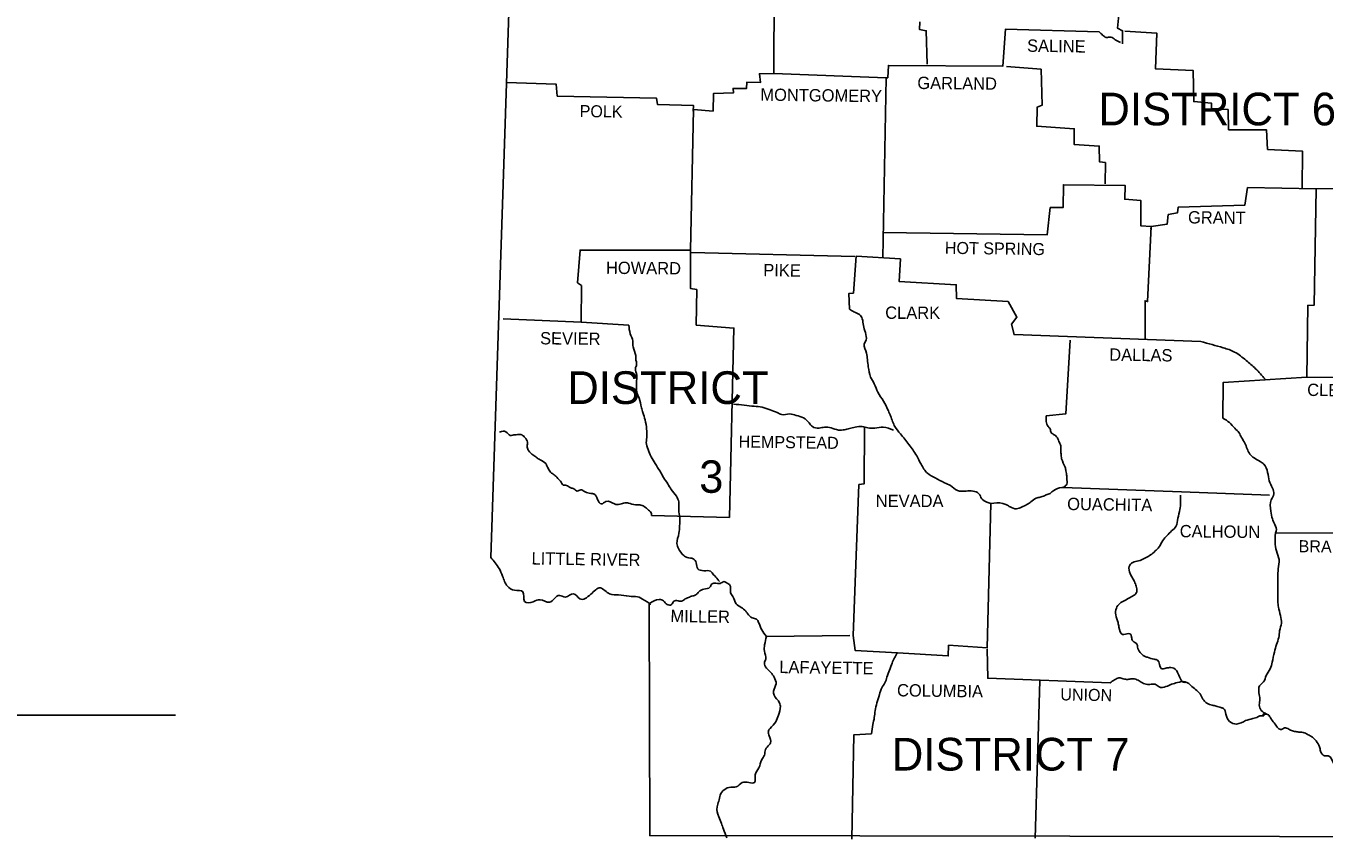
# Model space of a CAD drawing. Extents: x 1374139 to 1377472, y 1168351 to 1170484.
# Drawn here: x 1376579.2 to 1377052.4, y 1169677.3 to 1169973.5 of the extents above; entities that cross this region are included whole.
import ezdxf

# ---------------------------------------------------------------- set-up
doc = ezdxf.new("R2010")
doc.units = 0
doc.layers.add('14', color=7, linetype='Continuous')
doc.layers.add('Default', color=7, linetype='Continuous')

msp = doc.modelspace()

# ---------------------------------------------------------------- linework, layer by layer
at = {"layer": '14'}
msp.add_line((1376223.13, 1169722.43), (1376633.75, 1169722.43), dxfattribs=at)
at = {"layer": 'Default'}
msp.add_line((1376892.74, 1169954.58), (1376891.53, 1169889.01), dxfattribs=at)
for points in [[(1376736.44, 1170236.59), (1376758.05, 1170063.06), (1376748.65, 1169779.8)], [(1376852.02, 1170017.23), (1376851.81, 1169956.15), (1376846.59, 1169956.04), (1376847.01, 1169952.91), (1376842, 1169953.01), (1376841.89, 1169950.72), (1376836.98, 1169950.72), (1376837.09, 1169949.05), (1376829.78, 1169948.84), (1376829.68, 1169942.47), (1376822.58, 1169943.09), (1376821.43, 1169891.73), (1376781.23, 1169891.83), (1376780.29, 1169879.93), (1376781.75, 1169878.88), (1376781.65, 1169865.52), (1376753.14, 1169866.77)], [(1377011.98, 1169987.26), (1377004.46, 1169988.1), (1377004.77, 1169985.28), (1376991.1, 1169984.75), (1376990.68, 1169980.68), (1376977.84, 1169979.95), (1376977.11, 1169972.64), (1376978.98, 1169971.7), (1376978.98, 1169966.9)], [(1376970.42, 1169971.29), (1376936.28, 1169972.33), (1376935.34, 1169958.86), (1376893.58, 1169959.07), (1376893.41, 1169954.55)], [(1376905.06, 1169974.94), (1376904.96, 1169972.12), (1376907.36, 1169971.7), (1376907.78, 1169959.59)], [(1376979.72, 1169971.6), (1376991.41, 1169970.87), (1376990.99, 1169957.82), (1377004.67, 1169957.29), (1377004.88, 1169945.91), (1377011.35, 1169945.39), (1377011.35, 1169943.41), (1377017.41, 1169942.99), (1377017.62, 1169935.68), (1377031.4, 1169935.68), (1377031.82, 1169928.48), (1377044.56, 1169927.85), (1377044.45, 1169914.28)], [(1376936.59, 1169958.65), (1376949.23, 1169957.71), (1376949.64, 1169944.56), (1376947.87, 1169943.93), (1376947.66, 1169936.93), (1376961.34, 1169936), (1376961.34, 1169930.25), (1376970.42, 1169929.73), (1376970.53, 1169923.99), (1376972.72, 1169923.67), (1376972.62, 1169915.95)], [(1376892.74, 1169954.58), (1376851.81, 1169956.15)], [(1376893.41, 1169954.55), (1376892.74, 1169954.58)], [(1376754.39, 1169952.91), (1376772.46, 1169952.28), (1376772.88, 1169947.9), (1376809, 1169947.17), (1376809.42, 1169944.87), (1376822.58, 1169944.45), (1376822.47, 1169942.47)], [(1377169.01, 1169926.28), (1377129.55, 1169927.33), (1377129.34, 1169914.49), (1377049.46, 1169914.17)], [(1376891.7, 1169898.2), (1376951.42, 1169897.36), (1376952.57, 1169907.28), (1376957.27, 1169907.28), (1376957.37, 1169915.64), (1376979.92, 1169915.32), (1376979.72, 1169910.31), (1376985.56, 1169909.89), (1376985.56, 1169900.7), (1376989.32, 1169900.39), (1376989.28, 1169899.44)], [(1376989.32, 1169900.39), (1376995.17, 1169901.23), (1376995.59, 1169904.78), (1376999.03, 1169905.4), (1376999.24, 1169907.49), (1377023.57, 1169908.22), (1377024.51, 1169914.59), (1377049.46, 1169914.17)], [(1377049.46, 1169914.17), (1377048.84, 1169871.78), (1377046.43, 1169871.68), (1377046.12, 1169845.47)], [(1376989.32, 1169900.39), (1376988.07, 1169873.04), (1376987.13, 1169873.35), (1376987.23, 1169859.15)], [(1376821.43, 1169891.73), (1376821.43, 1169877.84), (1376823.72, 1169877.42), (1376823.52, 1169864.47), (1376837.3, 1169863.43), (1376835.63, 1169794.42), (1376807.23, 1169795.15)], [(1376821.64, 1169890.99), (1376881.36, 1169889.43)], [(1376879.38, 1169870.32), (1376879.17, 1169876.06), (1376880.84, 1169876.17), (1376881.88, 1169889.64), (1376897.96, 1169888.59), (1376897.54, 1169880.34), (1376918.32, 1169879.2), (1376918.43, 1169874.18), (1376937.22, 1169873.04), (1376940.46, 1169867.4), (1376938.47, 1169864.89), (1376939.41, 1169861.03), (1377007.49, 1169858.52)], [(1376781.65, 1169865.52), (1376798.98, 1169864.47)], [(1376959.88, 1169859.05), (1376958.31, 1169832.21), (1376951.11, 1169831.38)], [(1377030.92, 1169844.53), (1377015.63, 1169843.59), (1377015.53, 1169830.54)], [(1377046.12, 1169845.47), (1377030.86, 1169844.53)], [(1377046.12, 1169845.47), (1377083.08, 1169845.26)], [(1376884.91, 1169827.41), (1376884.7, 1169806.63), (1376882.82, 1169806.42), (1376880.73, 1169751.4)], [(1376957.27, 1169805.38), (1377000.49, 1169803.81), (1377032.55, 1169802.56)], [(1376930.96, 1169799.53), (1376929.6, 1169746.91), (1376915.5, 1169747.85), (1376915.4, 1169743.99), (1376896.91, 1169745.07)], [(1377034.64, 1169788.67), (1377081.83, 1169788.78)], [(1376806.39, 1169762.99), (1376806.6, 1169678.52), (1377189.27, 1169677.9)], [(1376879.57, 1169751.39), (1376849.1, 1169751.09)], [(1376896.91, 1169745.07), (1376881.46, 1169745.97), (1376880.73, 1169751.4)], [(1376974.39, 1169734.17), (1376929.81, 1169735.84), (1376929.6, 1169746.39)], [(1376948.81, 1169734.9), (1376947.14, 1169677.58)], [(1376887.42, 1169715.59), (1376880.94, 1169715.17), (1376880.21, 1169677.27)]]:
    msp.add_lwpolyline(points, dxfattribs=at)
for points in [[(1376978.25, 1169967.42), (1376976.27, 1169968.47), (1376974.7, 1169969.41), (1376973.03, 1169969.3), (1376971.68, 1169970.14), (1376970.42, 1169971.29)], [(1376879.38, 1169870.32), (1376881.05, 1169869.28), (1376883.03, 1169868.34), (1376884.07, 1169866.77), (1376884.49, 1169864.37), (1376885.22, 1169861.76), (1376885.43, 1169859.05), (1376884.81, 1169857.58), (1376885.64, 1169854.24), (1376885.95, 1169851.95), (1376886.27, 1169849.23), (1376887.1, 1169845.58), (1376888.46, 1169843.07), (1376889.71, 1169840.04), (1376891.8, 1169836.81), (1376893.58, 1169833.26), (1376894.41, 1169831.38), (1376895.98, 1169827.51), (1376897.96, 1169824.9), (1376901.09, 1169820.94), (1376903.91, 1169816.86), (1376905.48, 1169813.84), (1376907.88, 1169810.5), (1376910.59, 1169808.82), (1376914.04, 1169807.05), (1376916.23, 1169806.01), (1376918.74, 1169804.23), (1376921.98, 1169804.02), (1376924.38, 1169804.02), (1376926.57, 1169803.08), (1376927.61, 1169801.2), (1376929.49, 1169799.95), (1376930.96, 1169799.53)], [(1376798.98, 1169864.47), (1376799.5, 1169861.34), (1376800.44, 1169858.63), (1376800.54, 1169856.54), (1376801.48, 1169853.41), (1376801.48, 1169852.26), (1376801.8, 1169849.96), (1376801.38, 1169848.71), (1376801.9, 1169846.2), (1376801.8, 1169844.32), (1376801.8, 1169842.76), (1376801.9, 1169840.15), (1376802.74, 1169837.85), (1376803.57, 1169834.4), (1376804.09, 1169832.63), (1376804.93, 1169829.92), (1376805.45, 1169826.57), (1376805.56, 1169824.07), (1376805.35, 1169821.77), (1376805.97, 1169819.16), (1376807.12, 1169816.55), (1376808.58, 1169814.04), (1376810.36, 1169811.23), (1376811.61, 1169809.03), (1376813.18, 1169806.63), (1376814.43, 1169804.65), (1376816.31, 1169802.14), (1376817.15, 1169800.05), (1376817.15, 1169797.13), (1376817.56, 1169794.42), (1376817.46, 1169791.39), (1376817.25, 1169788.67), (1376816.52, 1169784.91), (1376817.04, 1169783.14), (1376819.03, 1169780.53), (1376820.28, 1169779.8), (1376822.47, 1169779.38), (1376823.52, 1169777.92), (1376824.14, 1169775.73), (1376826.33, 1169775), (1376828.74, 1169774.79), (1376829.88, 1169773.53), (1376831.45, 1169771.86), (1376831.97, 1169771.03)], [(1377007.49, 1169858.52), (1377015.63, 1169856.23), (1377019.81, 1169854.66), (1377023.99, 1169851.63), (1377027.43, 1169848.6), (1377030.88, 1169844.74)], [(1376837.09, 1169835.66), (1376841.06, 1169835.34), (1376844.71, 1169834.93), (1376847.53, 1169834.61), (1376850.45, 1169833.57), (1376853.06, 1169832.63), (1376854.73, 1169831.9), (1376857.55, 1169832.11), (1376859.96, 1169831.59), (1376862.67, 1169830.65), (1376864.65, 1169828.87), (1376865.91, 1169827.51), (1376868.31, 1169826.99), (1376870.29, 1169827.3), (1376872.69, 1169827.1), (1376875.41, 1169826.26), (1376877.6, 1169826.37), (1376879.38, 1169826.78), (1376881.46, 1169827.3), (1376884.07, 1169827.51), (1376886.06, 1169827.1), (1376888.67, 1169826.99), (1376891.7, 1169827.3), (1376895.46, 1169826.26)], [(1376951.11, 1169831.38), (1376951.11, 1169829.39), (1376951.84, 1169827.51), (1376952.57, 1169826.68), (1376952.88, 1169825.32), (1376953.82, 1169824.69), (1376955.18, 1169823.44), (1376955.91, 1169821.67), (1376956.43, 1169820.52), (1376956.43, 1169819.06), (1376956.54, 1169817.59), (1376956.74, 1169815.82), (1376958, 1169812.69), (1376958.31, 1169811.43), (1376958.52, 1169810.39), (1376958.62, 1169808.62), (1376958.62, 1169806.53), (1376957.27, 1169805.38)], [(1377015.53, 1169830.54), (1377017.93, 1169828.98), (1377019.91, 1169826.89), (1377021.38, 1169825.32), (1377022.32, 1169823.55), (1377023.57, 1169821.46), (1377025.34, 1169817.49), (1377026.91, 1169816.13), (1377029.1, 1169814.78), (1377030.46, 1169813.84), (1377031.82, 1169810.81), (1377032.44, 1169807.78), (1377033.59, 1169805.07), (1377034.11, 1169802.98), (1377033.17, 1169800.89), (1377032.97, 1169796.71), (1377033.59, 1169793.89), (1377034.43, 1169791.81), (1377034.95, 1169789.4), (1377034.64, 1169788.67)], [(1376751.89, 1169825.53), (1376754.19, 1169825.63), (1376755.75, 1169824.28), (1376756.69, 1169824.38), (1376758.36, 1169824.59), (1376759.93, 1169824.49), (1376761.08, 1169823.55), (1376762.02, 1169821.88), (1376761.91, 1169820.31), (1376762.02, 1169819.68), (1376762.75, 1169818.33), (1376764, 1169817.28), (1376765.36, 1169816.24), (1376766.61, 1169815.4), (1376768.7, 1169814.04), (1376768.91, 1169813.63), (1376769.74, 1169811.96), (1376770.79, 1169810.6), (1376772.04, 1169809.76), (1376773.4, 1169808.3), (1376774.02, 1169807.68), (1376775.07, 1169806.21), (1376776.22, 1169806.11), (1376777.78, 1169805.17), (1376778.93, 1169804.86), (1376780.18, 1169804.02), (1376781.44, 1169804.44), (1376783, 1169803.81), (1376785.09, 1169803.19), (1376786.24, 1169802.98), (1376787.6, 1169800.99), (1376788.96, 1169799.32), (1376790.63, 1169800.26), (1376793.76, 1169799.32), (1376795.74, 1169799.22), (1376797.52, 1169799.74), (1376798.87, 1169799.64), (1376801.38, 1169799.01), (1376802.95, 1169799.01), (1376804.62, 1169798.38), (1376806.18, 1169797.13), (1376807.23, 1169795.77), (1376807.23, 1169795.15)], [(1376952.57, 1169803.19), (1376951.82, 1169802.88), (1376950.48, 1169802.35), (1376948.91, 1169801.83), (1376947.45, 1169801.41), (1376945.57, 1169800.16), (1376944.11, 1169799.11), (1376942.13, 1169798.17), (1376940.25, 1169797.55), (1376937.95, 1169798.28), (1376936.7, 1169799.01), (1376935.34, 1169799.53), (1376930.96, 1169799.53)], [(1376952.57, 1169803.19), (1376955.28, 1169804.96), (1376958.31, 1169805.38)], [(1377000.08, 1169802.56), (1376999.87, 1169797.34), (1376999.14, 1169794.1), (1376998.41, 1169791.18), (1376996.84, 1169789.51), (1376995.17, 1169787.84), (1376993.6, 1169785.96), (1376992.24, 1169783.66), (1376990.89, 1169782.2), (1376989.11, 1169780.74), (1376987.34, 1169779.69), (1376985.35, 1169778.75), (1376983.16, 1169778.23), (1376981.59, 1169777.08), (1376981.49, 1169774.58), (1376983.27, 1169771.03), (1376983.89, 1169769.36), (1376984.1, 1169767.37), (1376983.37, 1169766.23), (1376981.7, 1169765.29), (1376979.72, 1169764.14), (1376977.94, 1169763.09), (1376976.69, 1169761.32), (1376976.48, 1169758.92), (1376977.31, 1169756.1), (1376977.63, 1169754.43), (1376978.98, 1169751.82), (1376980.03, 1169751.92), (1376981.91, 1169751.82), (1376982.12, 1169751.3), (1376982.22, 1169750.77), (1376982.64, 1169749.42), (1376984.21, 1169748.27), (1376984.41, 1169747.22), (1376985.35, 1169745.24), (1376986.92, 1169743.88), (1376988.07, 1169743.46), (1376990.47, 1169742.73), (1376991.72, 1169742.42), (1376993.08, 1169739.39), (1376994.75, 1169739.5), (1376996, 1169739.71), (1376998.09, 1169739.18), (1376999.03, 1169737.93), (1376999.97, 1169735.84), (1377001.22, 1169734.38), (1377002.06, 1169734.38)], [(1377034.64, 1169788.67), (1377035.05, 1169782.2), (1377035.99, 1169779.07), (1377035.68, 1169775.73), (1377035.58, 1169772.49), (1377035.58, 1169769.57), (1377035.58, 1169766.75), (1377035.58, 1169763.82), (1377035.78, 1169761.74), (1377036.52, 1169758.71), (1377036.83, 1169755.89), (1377036.2, 1169753.17), (1377035.89, 1169750.67), (1377035.05, 1169748.16), (1377034.32, 1169745.34), (1377033.49, 1169741.69), (1377032.76, 1169739.29), (1377031.29, 1169736.78), (1377030.36, 1169734.49), (1377028.89, 1169733.02), (1377028.68, 1169730.52), (1377029, 1169728.22), (1377028.79, 1169726.13), (1377029.52, 1169724.15), (1377031.4, 1169722.79)], [(1376748.65, 1169779.8), (1376751.68, 1169775.83), (1376752.93, 1169773.01), (1376754.71, 1169769.36), (1376757.32, 1169767.9), (1376760.35, 1169767.37), (1376760.97, 1169763.82), (1376764.11, 1169763.72), (1376766.61, 1169764.45), (1376770.06, 1169763.51), (1376773.71, 1169766.02), (1376775.8, 1169765.39), (1376778.83, 1169766.64), (1376781.12, 1169764.76), (1376785.09, 1169766.43), (1376788.64, 1169768.73), (1376791.98, 1169766.54), (1376795.22, 1169766.23), (1376799.08, 1169765.7), (1376802.11, 1169765.49), (1376804.83, 1169764.14), (1376806.81, 1169762.78), (1376806.39, 1169762.99)], [(1376806.39, 1169762.99), (1376810.05, 1169764.55), (1376811.61, 1169764.03), (1376812.97, 1169762.68), (1376814.54, 1169762.68), (1376815.37, 1169763.93), (1376816.94, 1169764.03), (1376818.19, 1169763.93), (1376819.55, 1169764.76), (1376820.7, 1169765.29), (1376822.26, 1169765.81), (1376823.41, 1169766.23), (1376824.46, 1169767.37), (1376826.33, 1169768.31), (1376828.53, 1169769.04), (1376829.15, 1169770.09), (1376830.2, 1169770.51), (1376832.29, 1169770.4), (1376833.64, 1169771.03), (1376834.79, 1169770.51), (1376835.84, 1169769.78), (1376836.04, 1169767.06), (1376836.88, 1169765.6), (1376838.13, 1169762.99), (1376839.91, 1169761.63), (1376841.58, 1169760.27), (1376842.21, 1169759.44), (1376843.98, 1169757.87), (1376845.55, 1169757.35), (1376846.28, 1169756.2), (1376847.43, 1169753.49), (1376849.1, 1169751.09)], [(1376849.1, 1169751.09), (1376848.47, 1169748.06), (1376848.37, 1169745.66), (1376848.89, 1169742.84), (1376848.37, 1169741.48), (1376849.2, 1169739.5), (1376850.77, 1169737.93), (1376851.92, 1169736.26), (1376852.65, 1169733.86), (1376851.71, 1169731.14), (1376852.75, 1169728.32), (1376853.69, 1169727.28), (1376854.21, 1169725.61), (1376853.48, 1169722.37), (1376852.54, 1169719.97), (1376850.45, 1169717.57), (1376849.83, 1169716.42), (1376850.14, 1169714.86), (1376850.66, 1169712.35), (1376850.14, 1169711.62), (1376848.78, 1169709.84), (1376848.37, 1169707.86), (1376847.43, 1169706.19), (1376846.38, 1169703.16), (1376845.02, 1169700.66), (1376844.82, 1169697.84), (1376842.73, 1169697.84), (1376840.33, 1169697.84), (1376838.13, 1169696.27), (1376836.15, 1169696.17), (1376833.75, 1169695.23), (1376832.29, 1169693.24), (1376831.76, 1169691.05), (1376831.14, 1169688.96), (1376831.76, 1169685.41), (1376832.7, 1169682.91), (1376833.43, 1169680.92), (1376834.69, 1169677.69)], [(1376887.42, 1169715.59), (1376887.94, 1169718.93), (1376888.46, 1169721.54), (1376888.77, 1169724.04), (1376889.4, 1169726.86), (1376890.34, 1169729.89), (1376891.17, 1169732.4), (1376892.32, 1169734.17), (1376893.05, 1169736.26), (1376893.99, 1169738.77), (1376894.93, 1169741.38), (1376896.81, 1169745.05)], [(1376974.39, 1169734.17), (1376976.06, 1169735.32), (1376977.63, 1169735.95), (1376979.19, 1169735.63), (1376980.86, 1169735.42), (1376982.33, 1169735.63), (1376984.21, 1169735.32), (1376985.77, 1169734.38), (1376987.55, 1169733.65), (1376989.32, 1169733.65), (1376990.89, 1169733.65), (1376992.24, 1169732.71), (1376994.75, 1169732.81), (1376996.84, 1169733.65), (1376998.93, 1169734.28), (1377001.75, 1169734.59), (1377004.25, 1169732.81), (1377006.03, 1169731.35), (1377007.49, 1169729.68), (1377008.53, 1169727.8), (1377009.68, 1169726.76), (1377011.56, 1169726.03), (1377013.02, 1169725.71), (1377014.8, 1169725.19), (1377015.74, 1169724.78), (1377016.57, 1169722.79), (1377017.93, 1169720.08), (1377020.54, 1169719.14), (1377023.78, 1169720.39), (1377026.39, 1169721.12), (1377028.27, 1169721.75), (1377029.42, 1169722.16), (1377030.46, 1169722.27), (1377030.15, 1169722.48), (1377031.4, 1169722.79), (1377032.55, 1169721.96), (1377033.28, 1169720.81), (1377034.53, 1169719.14), (1377035.68, 1169717.68), (1377036.83, 1169717.15), (1377037.98, 1169717.78), (1377039.54, 1169717.26), (1377040.9, 1169716.74), (1377042.47, 1169716.32), (1377043.82, 1169716.21), (1377045.6, 1169715.8), (1377046.96, 1169715.06), (1377048.21, 1169714.33), (1377049.46, 1169712.98), (1377050.72, 1169710.89), (1377051.13, 1169709.22), (1377052.59, 1169707.55), (1377053.95, 1169707.55), (1377055.94, 1169704.83), (1377056.67, 1169703.79), (1377058.23, 1169701.91), (1377059.38, 1169701.91), (1377061.57, 1169701.49)]]:
    msp.add_spline(points, degree=3, dxfattribs=at)

# ---------------------------------------------------------------- texts
for s, height, rotation, p in [('SALINE', 4.49, 359.1492, (1376944.11, 1169964.08)), ('GARLAND', 4.49, 359.3658, (1376904.12, 1169950.51)), ('MONTGOMERY', 4.49, 359.2944, (1376846.9, 1169946.23)), ('POLK', 4.384, 359.2152, (1376781.02, 1169940.28)), ('GRANT', 4.49, 359.4032, (1377002.79, 1169901.54)), ('HOT SPRING', 4.386, 359.2216, (1376914.14, 1169890.47)), ('HOWARD', 4.49, 359.5145, (1376790.63, 1169883.16)), ('PIKE', 4.489, 359.0452, (1376847.95, 1169882.33)), ('SEVIER', 4.49, 359.4271, (1376766.61, 1169857.48)), ('DALLAS', 4.489, 359.2462, (1376974.08, 1169851.53)), ('CLEVELAND', 4.49, 359.3377, (1377046.23, 1169838.69)), ('HEMPSTEAD', 4.384, 359.1885, (1376838.97, 1169819.89)), ('OUACHITA', 4.49, 359.2043, (1376958.73, 1169797.13)), ('CALHOUN', 4.49, 359.3634, (1376999.76, 1169787.21)), ('BRADLEY', 4.384, 359.1449, (1377043.09, 1169781.78)), ('LITTLE RIVER', 4.4903, 359.1697, (1376763.48, 1169777.29)), ('MILLER', 4.489, 359.132, (1376814.12, 1169756.31)), ('LAFAYETTE', 4.489, 359.1839, (1376853.79, 1169737.72)), ('COLUMBIA', 4.489, 359.2125, (1376896.71, 1169729.26)), ('UNION', 4.386, 358.9584, (1376956.22, 1169727.8))]:
    msp.add_text(s, height=height, rotation=rotation, dxfattribs=at).set_placement(p)
for s, height, p in [('DISTRICT 6', 11.903, (1376970.11, 1169937.25)), ('CLARK', 4.49, (1376892.43, 1169866.77)), ('DISTRICT', 11.903, (1376776.53, 1169835.76)), ('3', 11.8, (1376824.66, 1169803.4)), ('NEVADA', 4.49, (1376888.98, 1169798.17)), ('DISTRICT 7', 11.903, (1376894.83, 1169702.22))]:
    msp.add_text(s, height=height, dxfattribs=at).set_placement(p)

doc.saveas('drawing.dxf')
